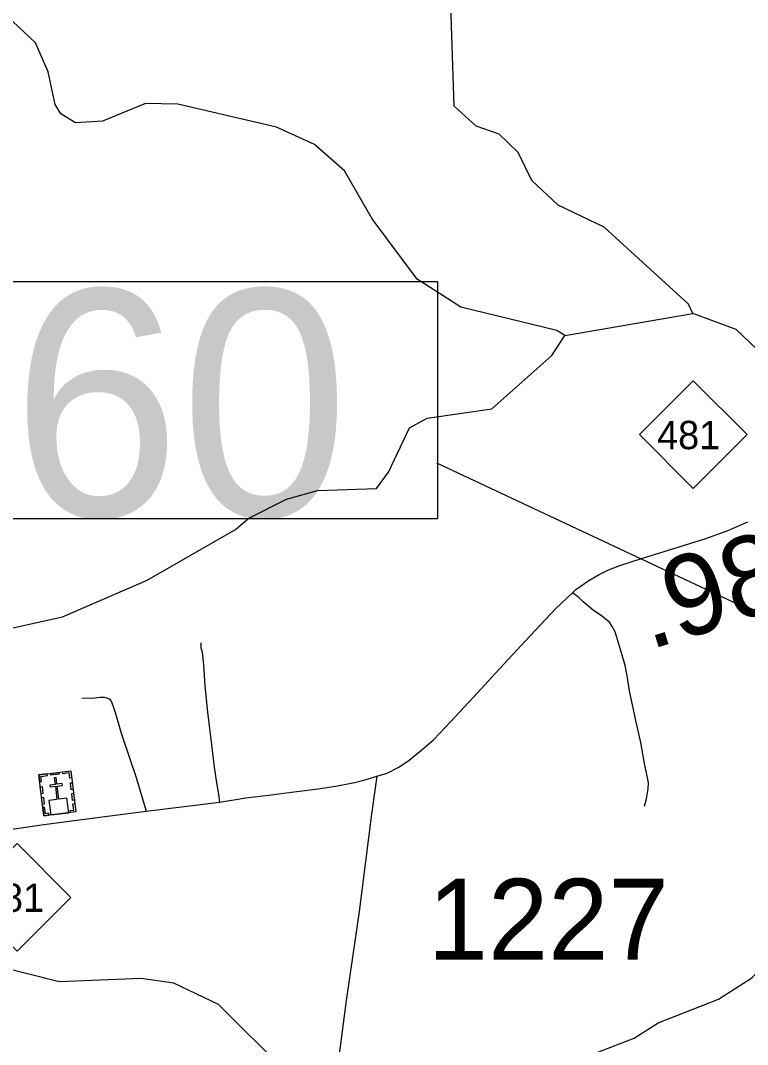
# Model space of a CAD drawing. Extents: x 2290615 to 2522933, y 819489 to 1012715.
# Drawn here: x 2353015 to 2357507, y 880969 to 887299 of the extents above; entities that cross this region are included whole.
import ezdxf

# ---------------------------------------------------------------- set-up
doc = ezdxf.new("R2010")
doc.units = 0
for name, color, linetype in [('Exist Cultural Church with Cemetery CELL', 7, 'Continuous'), ('Exist Hydrographic Creek Single Shore', 7, 'Continuous'), ('Exist Hydrographic Misc Water Feature', 7, 'Continuous'), ('Exist Road Non-System Type 51', 7, 'Continuous'), ('Exist Road Primary NC Attributed', 7, 'Continuous'), ('Exist Road Primary NC Mileage Hundredths English Label', 7, 'Continuous'), ('Exist Road Primary NC Shield CELL', 7, 'Continuous'), ('Exist Road Primary NC Shield Number Label', 7, 'Continuous'), ('Exist Road Primary NC Structure Standard Bridge CELL', 7, 'Continuous'), ('Exist Road Secondary Type 51 Attributed', 7, 'Continuous'), ('Exist Road Secondary Type 51 Number Label', 7, 'Continuous')]:
    doc.layers.add(name, color=color, linetype=linetype)

msp = doc.modelspace()

# ---------------------------------------------------------------- linework, layer by layer
at = {"layer": 'Exist Cultural Church with Cemetery CELL'}
for points in [[(2353128, 882635.7), (2353325.6, 882660), (2353356.6, 882407.2), (2353159, 882383)], [(2353133.3, 882592.7), (2353144.5, 882594.1), (2353140.6, 882626), (2353180.9, 882631), (2353179.5, 882642), (2353128, 882635.7)], [(2353201.8, 882388.3), (2353313.1, 882401.9), (2353302.1, 882491.8), (2353251.7, 882485.6), (2353241.8, 882566.5), (2353274.5, 882570.5), (2353273.2, 882581.4), (2353240.4, 882577.4), (2353235.3, 882619.3), (2353223.8, 882617.9), (2353228.9, 882576), (2353196.1, 882572), (2353197.4, 882561.1), (2353230.2, 882565.1), (2353240.2, 882484.2), (2353190.8, 882478.1)], [(2353201.5, 882644.7), (2353253, 882651), (2353254.4, 882639.7), (2353202.9, 882633.4)], [(2353331, 882616.9), (2353319.7, 882615.5), (2353315.8, 882647.5), (2353275.5, 882642.5), (2353274.2, 882653.6), (2353325.7, 882659.9)], [(2353142.3, 882519.1), (2353137, 882562.1), (2353148.3, 882563.5), (2353153.6, 882520.5)], [(2353328.5, 882543), (2353323.3, 882586), (2353334.6, 882587.4), (2353339.8, 882544.4)], [(2353150.5, 882452.4), (2353145.2, 882495.4), (2353156.5, 882496.8), (2353161.8, 882453.8)], [(2353336.6, 882477.6), (2353331.3, 882520.6), (2353342.6, 882521.9), (2353347.9, 882479)], [(2353191.9, 882387), (2353190.5, 882398.4), (2353168.6, 882395.8), (2353163.7, 882435.9), (2353152.7, 882434.5), (2353159, 882383)], [(2353323.8, 882403.2), (2353322.4, 882414.6), (2353344.2, 882417.3), (2353339.3, 882457.4), (2353350.3, 882458.7), (2353356.6, 882407.2)]]:
    msp.add_lwpolyline(points, close=True, dxfattribs=at)
at = {"layer": 'Exist Hydrographic Creek Single Shore'}
msp.add_line((2356379.2, 885352.3), (2357168.2, 885486.4), dxfattribs=at)
for points in [[(2357168.2, 885486.4), (2357143.2, 885544.4), (2356621.4, 886022), (2356336.3, 886158), (2356175.2, 886308.9), (2356090.3, 886482.7), (2355972.2, 886596.1), (2355830.3, 886646), (2355695.3, 886768.5), (2355669.3, 887519.1), (2355734.3, 887685.8), (2355731.2, 887925.3), (2355655.1, 888024), (2355521.2, 888100.6), (2355217.2, 888429.6), (2355133.3, 888485.1), (2354866.3, 888523.5), (2354554.2, 888819.2), (2354126.3, 889090.6), (2353974.1, 889287.8), (2353921.2, 889545)], [(2356379.2, 885352.3), (2356328.3, 885383), (2355735.3, 885526.1), (2355466.3, 885698.9), (2355187.2, 886071.5), (2355017.2, 886369.8), (2354832.3, 886532.8), (2354597.3, 886638.1), (2353987.3, 886780.5), (2353787.1, 886785.5), (2353522.2, 886676.2), (2353355.3, 886666), (2353263.2, 886721.4), (2353229.2, 886779), (2353185.3, 886980.8), (2353108.2, 887161.4), (2352965.3, 887293.4)], [(2357731.3, 885109), (2357436.2, 885389.1), (2357168.2, 885486.4)]]:
    msp.add_lwpolyline(points, dxfattribs=at)
at = {"layer": 'Exist Hydrographic Misc Water Feature'}
for points in [[(2352835.3, 883516.6), (2353275.3, 883613.4), (2353798.2, 883838.4), (2354344.2, 884152.8), (2354426.3, 884221.9), (2354658.2, 884339.7), (2354849.3, 884393.4), (2355215.3, 884405.2), (2355289.3, 884506.7), (2355419.3, 884781.2), (2355527.2, 884841.4), (2355926.2, 884897.1), (2356297.2, 885227.5), (2356379.2, 885352.3)], [(2352876.3, 881453.7), (2353253.2, 881357.5), (2353760.3, 881378.3), (2353961.2, 881350.5), (2354237.2, 881217.4), (2354659.2, 880798), (2354767.3, 880759.8), (2355442.3, 880774.4), (2355825.3, 880813), (2356358.3, 880834.9), (2356806.3, 881007.4), (2356954.4, 881102.1), (2357328.4, 881248.8), (2357534.2, 881381.9), (2357699.3, 881542.9), (2357931.2, 881670.6), (2358210.3, 881984.1), (2358433.4, 882134.4), (2358724.4, 882238.1), (2359031.3, 882277), (2359388.3, 882363.8), (2359788.4, 882409.8), (2360095.3, 882520.9), (2360517.3, 882728.5)]]:
    msp.add_lwpolyline(points, dxfattribs=at)
at = {"layer": 'Exist Road Non-System Type 51'}
for points in [[(2356869.6, 882443), (2356881.8, 882488.1), (2356893.9, 882548.8), (2356895.6, 882586.9), (2356885.2, 882637.2), (2356871.4, 882706.5), (2356847.1, 882834.8), (2356815.9, 882971.8), (2356777.8, 883155.6), (2356763.9, 883247.5), (2356750.1, 883311.7), (2356732.7, 883375.8), (2356689.4, 883519.7), (2356670.4, 883552.7), (2356654.8, 883578.7), (2356627.3, 883601.1), (2356603.1, 883620.9), (2356554.8, 883652.4), (2356491.9, 883705.2), (2356464.1, 883731.3), (2356426, 883760.7)], [(2356869.6, 882443), (2356881.8, 882488.1), (2356893.9, 882548.8), (2356895.6, 882586.9), (2356885.2, 882637.2), (2356871.4, 882706.5), (2356847.1, 882834.8), (2356815.9, 882971.8), (2356777.8, 883155.6), (2356763.9, 883247.5), (2356750.1, 883311.7), (2356732.7, 883375.8), (2356689.4, 883519.7), (2356670.4, 883552.7), (2356654.8, 883578.7), (2356627.3, 883601.1), (2356603.1, 883620.9), (2356554.8, 883652.4), (2356491.9, 883705.2), (2356464.1, 883731.3), (2356426, 883760.7)], [(2354129.9, 883451.9), (2354129.9, 883420.8), (2354136.8, 883393.2), (2354145.4, 883315.5), (2354154, 883186), (2354171.3, 883023.7), (2354197.2, 882804.5), (2354211, 882683.6), (2354226.5, 882586.9), (2354236.9, 882528.2), (2354243.8, 882467.8)], [(2353393.1, 883111.8), (2353457, 883110), (2353507, 883115.2), (2353522.5, 883115.2), (2353532.9, 883115.2), (2353546.7, 883111.8), (2353562.2, 883106.6), (2353574.3, 883091.1), (2353586.4, 883065.2), (2353601.9, 883015.1), (2353636.4, 882892.5), (2353688.2, 882740.6), (2353729.6, 882619.7), (2353791.7, 882410.8)], [(2353393.1, 883111.8), (2353457, 883110), (2353507, 883115.2), (2353522.5, 883115.2), (2353532.9, 883115.2), (2353546.7, 883111.8), (2353562.2, 883106.6), (2353574.3, 883091.1), (2353586.4, 883065.2), (2353601.9, 883015.1), (2353636.4, 882892.5), (2353688.2, 882740.6), (2353729.6, 882619.7), (2353791.7, 882410.8)]]:
    msp.add_lwpolyline(points, dxfattribs=at)
at = {"layer": 'Exist Road Primary NC Attributed'}
for points in [[(2355216.9, 882626.6), (2355280.6, 882645.8), (2355353.3, 882684), (2355415.7, 882725.6), (2355493.7, 882789.8), (2355566.5, 882852.2), (2355672.2, 882963.1), (2355838.6, 883143.5), (2355949.5, 883264.8), (2356107.2, 883433), (2356228.5, 883563.1), (2356322, 883663.6), (2356426, 883760.7), (2356446.8, 883781.5), (2356526.5, 883837), (2356590.6, 883873.4), (2356644.4, 883901.2), (2356717.1, 883928.9), (2356857.5, 883975.7), (2356992.7, 884017.3), (2357244, 884095.4), (2357380.9, 884143.9), (2357509.1, 884199.4)], [(2350902.8, 882008.6), (2351245.4, 882063), (2351536.7, 882108.5), (2351768.7, 882135.2), (2352120.7, 882181.2), (2352287.5, 882207.7), (2352559.7, 882242.2), (2352834.6, 882281.4), (2353158.5, 882329.7), (2353488, 882372.9), (2353791.7, 882410.8), (2354243.8, 882467.8), (2354407.3, 882492.9), (2354547, 882510.6), (2354706.7, 882530.4), (2354868.6, 882550.4), (2354974.3, 882567.7), (2355077.9, 882588.8), (2355135.7, 882603.6), (2355216.9, 882626.6)]]:
    msp.add_lwpolyline(points, dxfattribs=at)
at = {"layer": 'Exist Road Primary NC Shield CELL'}
for points in [[(2356838.7, 884738.5), (2357171.7, 885071.5), (2357504.7, 884738.5), (2357171.7, 884405.5)], [(2352660.9, 881878.4), (2352993.9, 882211.4), (2353326.9, 881878.4), (2352993.9, 881545.4)]]:
    msp.add_lwpolyline(points, close=True, dxfattribs=at)
at = {"layer": 'Exist Road Primary NC Structure Standard Bridge CELL'}
msp.add_line((2360757, 882134.7), (2355586.5, 884562.9), dxfattribs=at)
msp.add_lwpolyline([(2351665.7, 885684.4), (2355590.5, 885684.4), (2355590.5, 884217.9), (2351665.7, 884217.9)], close=True, dxfattribs=at)
at = {"layer": 'Exist Road Secondary Type 51 Attributed'}
msp.add_lwpolyline([(2355216.9, 882626.6), (2355183.3, 882393.6), (2355108.2, 881790.2), (2355028, 881241.2), (2354955.5, 880689.6), (2354867.5, 880078.4), (2354779.5, 879428.4), (2354699.3, 878869.1), (2354654.4, 878451.7)], dxfattribs=at)

# ---------------------------------------------------------------- texts
at = {"layer": 'Exist Road Primary NC Mileage Hundredths English Label'}
msp.add_text('.98', height=500, rotation=17.25037, dxfattribs=at).set_placement((2356899.5, 883407))
at = {"layer": 'Exist Road Primary NC Shield Number Label'}
for p in [(2356947.9, 884648.8), (2352770, 881788.7)]:
    msp.add_text('481', height=175, dxfattribs=at).set_placement(p)
at = {"layer": 'Exist Road Primary NC Structure Standard Bridge CELL'}
msp.add_text('C60', height=1400, dxfattribs=at).set_placement((2351609.5, 884234.2))
at = {"layer": 'Exist Road Secondary Type 51 Number Label'}
msp.add_text('1227', height=500, dxfattribs=at).set_placement((2355532, 881493.7))

doc.saveas('drawing.dxf')
